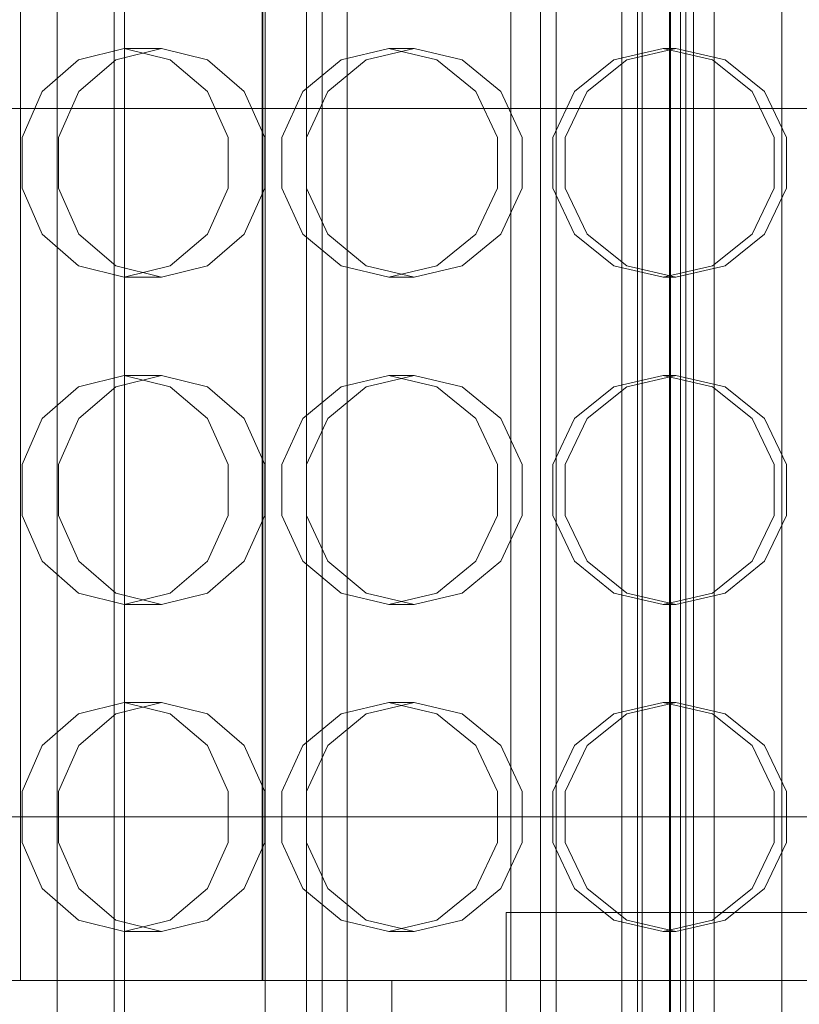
# Model space of a CAD drawing. Header units: millimetres. Extents: x -1970 to 61924, y -58230 to 6847.
# Tile 551 of 656: x 24281 to 24424, y -18164 to -17984. Entities that reach past the tile are written whole.
import ezdxf

# ---------------------------------------------------------------- set-up
doc = ezdxf.new("R2010")
doc.units = ezdxf.units.MM
for name, color, linetype, lineweight in [('superior_briquetadora', 7, 'Continuous', 0), ('superior_C02', 7, 'Continuous', 0), ('superior_C05', 7, 'Continuous', 0)]:
    doc.layers.add(name, color=color, linetype=linetype, lineweight=lineweight)

msp = doc.modelspace()

# ---------------------------------------------------------------- linework, layer by layer
at = {"layer": 'superior_briquetadora'}
for p, q in [((24280.942, -18160), (24280.942, -17800)), ((24325.317, -18160), (24325.317, -17800)), ((24325.417, -17800), (24325.417, -18160)), ((24370.942, -18160), (24370.942, -17800)), ((24299.96, -17989), (24291.582, -17991.08)), ((24298.43, -17991.08), (24306.848, -17989)), ((24306.848, -17989), (24299.96, -17989)), ((24299.96, -17989), (24308.419, -17991.08)), ((24315.266, -17991.08), (24306.848, -17989)), ((24348.546, -17989), (24339.771, -17991.08)), ((24344.403, -17991.08), (24353.204, -17989)), ((24353.204, -17989), (24348.546, -17989)), ((24348.546, -17989), (24357.375, -17991.08)), ((24362.006, -17991.08), (24353.204, -17989)), ((24398.869, -17989), (24389.848, -17991.08)), ((24392.184, -17991.08), (24401.218, -17989)), ((24401.218, -17989), (24398.869, -17989)), ((24398.869, -17989), (24407.917, -17991.08)), ((24410.252, -17991.08), (24401.218, -17989)), ((24291.582, -17991.08), (24284.923, -17996.906)), ((24291.68, -17996.907), (24298.43, -17991.08)), ((24308.419, -17991.08), (24315.26, -17996.906)), ((24322.017, -17996.907), (24315.266, -17991.08)), ((24339.771, -17991.08), (24332.776, -17996.906)), ((24337.345, -17996.907), (24344.403, -17991.08)), ((24357.375, -17991.08), (24364.494, -17996.906)), ((24369.063, -17996.907), (24362.006, -17991.08)), ((24389.848, -17991.08), (24382.636, -17996.906)), ((24384.94, -17996.907), (24392.184, -17991.08)), ((24407.917, -17991.08), (24415.191, -17996.906)), ((24417.496, -17996.907), (24410.252, -17991.08)), ((24284.923, -17996.906), (24281.25, -18005.326)), ((24287.933, -18005.327), (24291.68, -17996.907)), ((24315.26, -17996.906), (24319.079, -18005.326)), ((24325.763, -18005.327), (24322.017, -17996.907)), ((24332.776, -17996.906), (24328.908, -18005.326)), ((24333.429, -18005.327), (24337.345, -17996.907)), ((24364.494, -17996.906), (24368.46, -18005.326)), ((24372.98, -18005.327), (24369.063, -17996.907)), ((24382.636, -17996.906), (24378.64, -18005.326)), ((24380.92, -18005.327), (24384.94, -17996.907)), ((24415.191, -17996.906), (24419.237, -18005.326)), ((24421.516, -18005.327), (24417.496, -17996.907)), ((24281.25, -18005.326), (24281.25, -18014.674)), ((24287.933, -18014.673), (24287.933, -18005.327)), ((24319.079, -18005.326), (24319.079, -18014.674)), ((24325.763, -18014.673), (24325.763, -18005.327)), ((24328.908, -18005.326), (24328.908, -18014.674)), ((24333.429, -18014.673), (24333.429, -18005.327)), ((24368.46, -18005.326), (24368.46, -18014.674)), ((24372.98, -18014.673), (24372.98, -18005.327)), ((24378.64, -18005.326), (24378.64, -18014.674)), ((24380.92, -18014.673), (24380.92, -18005.327)), ((24419.237, -18005.326), (24419.237, -18014.674)), ((24421.516, -18014.673), (24421.516, -18005.327)), ((24281.25, -18014.674), (24284.923, -18023.094)), ((24291.68, -18023.093), (24287.933, -18014.673)), ((24319.079, -18014.674), (24315.26, -18023.094)), ((24322.017, -18023.093), (24325.763, -18014.673)), ((24328.908, -18014.674), (24332.776, -18023.094)), ((24337.345, -18023.093), (24333.429, -18014.673)), ((24368.46, -18014.674), (24364.494, -18023.094)), ((24369.063, -18023.093), (24372.98, -18014.673)), ((24378.64, -18014.674), (24382.636, -18023.094)), ((24384.94, -18023.093), (24380.92, -18014.673)), ((24419.237, -18014.674), (24415.191, -18023.094)), ((24417.496, -18023.093), (24421.516, -18014.673)), ((24284.923, -18023.094), (24291.582, -18028.92)), ((24298.43, -18028.92), (24291.68, -18023.093)), ((24315.26, -18023.094), (24308.419, -18028.92)), ((24315.266, -18028.92), (24322.017, -18023.093)), ((24332.776, -18023.094), (24339.771, -18028.92)), ((24344.403, -18028.92), (24337.345, -18023.093)), ((24364.494, -18023.094), (24357.375, -18028.92)), ((24357.375, -18028.92), (24364.493, -18023.094)), ((24362.006, -18028.92), (24369.063, -18023.093)), ((24382.636, -18023.094), (24389.848, -18028.92)), ((24392.184, -18028.92), (24384.94, -18023.093)), ((24415.191, -18023.094), (24407.917, -18028.92)), ((24410.252, -18028.92), (24417.496, -18023.093)), ((24291.582, -18028.92), (24299.96, -18031)), ((24306.848, -18031), (24298.43, -18028.92)), ((24308.419, -18028.92), (24299.96, -18031)), ((24306.848, -18031), (24315.266, -18028.92)), ((24339.771, -18028.92), (24348.546, -18031)), ((24353.204, -18031), (24344.403, -18028.92)), ((24357.375, -18028.92), (24348.546, -18031)), ((24348.546, -18031), (24357.375, -18028.92)), ((24353.204, -18031), (24362.006, -18028.92)), ((24389.848, -18028.92), (24398.869, -18031)), ((24401.218, -18031), (24392.184, -18028.92)), ((24407.917, -18028.92), (24398.869, -18031)), ((24401.218, -18031), (24410.252, -18028.92)), ((24306.848, -18031), (24299.96, -18031)), ((24353.204, -18031), (24348.546, -18031)), ((24401.218, -18031), (24398.869, -18031)), ((24299.96, -18049), (24291.582, -18051.08)), ((24298.43, -18051.08), (24306.848, -18049)), ((24306.848, -18049), (24299.96, -18049)), ((24299.96, -18049), (24308.419, -18051.08)), ((24315.266, -18051.08), (24306.848, -18049)), ((24348.546, -18049), (24339.771, -18051.08)), ((24344.403, -18051.08), (24353.204, -18049)), ((24353.204, -18049), (24348.546, -18049)), ((24348.546, -18049), (24357.375, -18051.08)), ((24362.006, -18051.08), (24353.204, -18049)), ((24398.869, -18049), (24389.848, -18051.08)), ((24392.184, -18051.08), (24401.218, -18049)), ((24401.218, -18049), (24398.869, -18049)), ((24398.869, -18049), (24407.917, -18051.08)), ((24410.252, -18051.08), (24401.218, -18049)), ((24291.582, -18051.08), (24284.923, -18056.906)), ((24291.68, -18056.907), (24298.43, -18051.08)), ((24308.419, -18051.08), (24315.26, -18056.906)), ((24322.017, -18056.907), (24315.266, -18051.08)), ((24339.771, -18051.08), (24332.776, -18056.906)), ((24337.345, -18056.907), (24344.403, -18051.08)), ((24357.375, -18051.08), (24364.494, -18056.906)), ((24369.063, -18056.907), (24362.006, -18051.08)), ((24389.848, -18051.08), (24382.636, -18056.906)), ((24384.94, -18056.907), (24392.184, -18051.08)), ((24407.917, -18051.08), (24415.191, -18056.906)), ((24417.496, -18056.907), (24410.252, -18051.08)), ((24284.923, -18056.906), (24281.25, -18065.326)), ((24287.933, -18065.327), (24291.68, -18056.907)), ((24315.26, -18056.906), (24319.079, -18065.326)), ((24325.763, -18065.327), (24322.017, -18056.907)), ((24332.776, -18056.906), (24328.908, -18065.326)), ((24333.429, -18065.327), (24337.345, -18056.907)), ((24364.494, -18056.906), (24368.46, -18065.326)), ((24372.98, -18065.327), (24369.063, -18056.907)), ((24382.636, -18056.906), (24378.64, -18065.326)), ((24380.92, -18065.327), (24384.94, -18056.907)), ((24415.191, -18056.906), (24419.237, -18065.326)), ((24421.516, -18065.327), (24417.496, -18056.907)), ((24281.25, -18065.326), (24281.25, -18074.674)), ((24287.933, -18074.673), (24287.933, -18065.327)), ((24319.079, -18065.326), (24319.079, -18074.674)), ((24325.763, -18074.673), (24325.763, -18065.327)), ((24328.908, -18065.326), (24328.908, -18074.674)), ((24333.429, -18074.673), (24333.429, -18065.327)), ((24368.46, -18065.326), (24368.46, -18074.674)), ((24372.98, -18074.673), (24372.98, -18065.327)), ((24378.64, -18065.326), (24378.64, -18074.674)), ((24380.92, -18074.673), (24380.92, -18065.327)), ((24419.237, -18065.326), (24419.237, -18074.674)), ((24421.516, -18074.673), (24421.516, -18065.327)), ((24281.25, -18074.674), (24284.923, -18083.094)), ((24291.68, -18083.093), (24287.933, -18074.673)), ((24319.079, -18074.674), (24315.26, -18083.094)), ((24322.017, -18083.093), (24325.763, -18074.673)), ((24328.908, -18074.674), (24332.776, -18083.094)), ((24337.345, -18083.093), (24333.429, -18074.673)), ((24368.46, -18074.674), (24364.494, -18083.094)), ((24369.063, -18083.093), (24372.98, -18074.673)), ((24378.64, -18074.674), (24382.636, -18083.094)), ((24384.94, -18083.093), (24380.92, -18074.673)), ((24419.237, -18074.674), (24415.191, -18083.094)), ((24417.496, -18083.093), (24421.516, -18074.673)), ((24284.923, -18083.094), (24291.582, -18088.92)), ((24298.43, -18088.92), (24291.68, -18083.093)), ((24315.26, -18083.094), (24308.419, -18088.92)), ((24315.266, -18088.92), (24322.017, -18083.093)), ((24332.776, -18083.094), (24339.771, -18088.92)), ((24344.403, -18088.92), (24337.345, -18083.093)), ((24364.494, -18083.094), (24357.375, -18088.92)), ((24357.375, -18088.92), (24364.493, -18083.094)), ((24362.006, -18088.92), (24369.063, -18083.093)), ((24382.636, -18083.094), (24389.848, -18088.92)), ((24392.184, -18088.92), (24384.94, -18083.093)), ((24415.191, -18083.094), (24407.917, -18088.92)), ((24410.252, -18088.92), (24417.496, -18083.093)), ((24291.582, -18088.92), (24299.96, -18091)), ((24306.848, -18091), (24298.43, -18088.92)), ((24308.419, -18088.92), (24299.96, -18091)), ((24306.848, -18091), (24315.266, -18088.92)), ((24339.771, -18088.92), (24348.546, -18091)), ((24353.204, -18091), (24344.403, -18088.92)), ((24357.375, -18088.92), (24348.546, -18091)), ((24348.546, -18091), (24357.375, -18088.92)), ((24353.204, -18091), (24362.006, -18088.92)), ((24389.848, -18088.92), (24398.869, -18091)), ((24401.218, -18091), (24392.184, -18088.92)), ((24407.917, -18088.92), (24398.869, -18091)), ((24401.218, -18091), (24410.252, -18088.92)), ((24306.848, -18091), (24299.96, -18091)), ((24353.204, -18091), (24348.546, -18091)), ((24401.218, -18091), (24398.869, -18091)), ((24299.96, -18109), (24291.582, -18111.08)), ((24298.43, -18111.08), (24306.848, -18109)), ((24306.848, -18109), (24299.96, -18109)), ((24299.96, -18109), (24308.419, -18111.08)), ((24315.266, -18111.08), (24306.848, -18109)), ((24348.546, -18109), (24339.771, -18111.08)), ((24344.403, -18111.08), (24353.204, -18109)), ((24353.204, -18109), (24348.546, -18109)), ((24348.546, -18109), (24357.375, -18111.08)), ((24362.006, -18111.08), (24353.204, -18109)), ((24398.869, -18109), (24389.848, -18111.08)), ((24392.184, -18111.08), (24401.218, -18109)), ((24401.218, -18109), (24398.869, -18109)), ((24398.869, -18109), (24407.917, -18111.08)), ((24410.252, -18111.08), (24401.218, -18109)), ((24291.582, -18111.08), (24284.923, -18116.906)), ((24291.68, -18116.907), (24298.43, -18111.08)), ((24308.419, -18111.08), (24315.26, -18116.906)), ((24322.017, -18116.907), (24315.266, -18111.08)), ((24339.771, -18111.08), (24332.776, -18116.906)), ((24337.345, -18116.907), (24344.403, -18111.08)), ((24357.375, -18111.08), (24364.494, -18116.906)), ((24369.063, -18116.907), (24362.006, -18111.08)), ((24389.848, -18111.08), (24382.636, -18116.906)), ((24384.94, -18116.907), (24392.184, -18111.08)), ((24407.917, -18111.08), (24415.191, -18116.906)), ((24417.496, -18116.907), (24410.252, -18111.08)), ((24284.923, -18116.906), (24281.25, -18125.326)), ((24287.933, -18125.327), (24291.68, -18116.907)), ((24315.26, -18116.906), (24319.079, -18125.326)), ((24325.763, -18125.327), (24322.017, -18116.907)), ((24332.776, -18116.906), (24328.908, -18125.326)), ((24333.429, -18125.327), (24337.345, -18116.907)), ((24364.494, -18116.906), (24368.46, -18125.326)), ((24372.98, -18125.327), (24369.063, -18116.907)), ((24382.636, -18116.906), (24378.64, -18125.326)), ((24380.92, -18125.327), (24384.94, -18116.907)), ((24415.191, -18116.906), (24419.237, -18125.326)), ((24421.516, -18125.327), (24417.496, -18116.907)), ((24281.25, -18125.326), (24281.25, -18134.674)), ((24287.933, -18134.673), (24287.933, -18125.327)), ((24319.079, -18125.326), (24319.079, -18134.674)), ((24325.763, -18134.673), (24325.763, -18125.327)), ((24328.908, -18125.326), (24328.908, -18134.674)), ((24333.429, -18134.673), (24333.429, -18125.327)), ((24368.46, -18125.326), (24368.46, -18134.674)), ((24372.98, -18134.673), (24372.98, -18125.327)), ((24378.64, -18125.326), (24378.64, -18134.674)), ((24380.92, -18134.673), (24380.92, -18125.327)), ((24419.237, -18125.326), (24419.237, -18134.674)), ((24421.516, -18134.673), (24421.516, -18125.327)), ((24281.25, -18134.674), (24284.923, -18143.094)), ((24291.68, -18143.093), (24287.933, -18134.673)), ((24319.079, -18134.674), (24315.26, -18143.094)), ((24322.017, -18143.093), (24325.763, -18134.673)), ((24328.908, -18134.674), (24332.776, -18143.094)), ((24337.345, -18143.093), (24333.429, -18134.673)), ((24368.46, -18134.674), (24364.494, -18143.094)), ((24369.063, -18143.093), (24372.98, -18134.673)), ((24378.64, -18134.674), (24382.636, -18143.094)), ((24384.94, -18143.093), (24380.92, -18134.673)), ((24419.237, -18134.674), (24415.191, -18143.094)), ((24417.496, -18143.093), (24421.516, -18134.673)), ((24284.923, -18143.094), (24291.582, -18148.92)), ((24298.43, -18148.92), (24291.68, -18143.093)), ((24315.26, -18143.094), (24308.419, -18148.92)), ((24315.266, -18148.92), (24322.017, -18143.093)), ((24332.776, -18143.094), (24339.771, -18148.92)), ((24344.403, -18148.92), (24337.345, -18143.093)), ((24364.494, -18143.094), (24357.375, -18148.92)), ((24357.375, -18148.92), (24364.493, -18143.094)), ((24362.006, -18148.92), (24369.063, -18143.093)), ((24382.636, -18143.094), (24389.848, -18148.92)), ((24392.184, -18148.92), (24384.94, -18143.093)), ((24415.191, -18143.094), (24407.917, -18148.92)), ((24410.252, -18148.92), (24417.496, -18143.093)), ((24291.582, -18148.92), (24299.96, -18151)), ((24306.848, -18151), (24298.43, -18148.92)), ((24308.419, -18148.92), (24299.96, -18151)), ((24306.848, -18151), (24315.266, -18148.92)), ((24339.771, -18148.92), (24348.546, -18151)), ((24353.204, -18151), (24344.403, -18148.92)), ((24357.375, -18148.92), (24348.546, -18151)), ((24348.546, -18151), (24357.375, -18148.92)), ((24353.204, -18151), (24362.006, -18148.92)), ((24389.848, -18148.92), (24398.869, -18151)), ((24401.218, -18151), (24392.184, -18148.92)), ((24407.917, -18148.92), (24398.869, -18151)), ((24401.218, -18151), (24410.252, -18148.92)), ((24306.848, -18151), (24299.96, -18151)), ((24353.204, -18151), (24348.546, -18151)), ((24401.218, -18151), (24398.869, -18151)), ((24277.323, -18160), (24295.381, -18160)), ((24284.368, -18160), (24280.942, -18160)), ((24294.123, -18160), (24284.368, -18160)), ((24308.722, -18160), (24294.123, -18160)), ((24295.381, -18160), (24313.837, -18160)), ((24325.942, -18160), (24308.722, -18160)), ((24313.837, -18160), (24332.642, -18160)), ((24326.853, -18160), (24325.317, -18160)), ((24325.317, -18160), (24326.845, -18160)), ((24325.417, -18160), (24326.945, -18160)), ((24343.163, -18160), (24325.942, -18160)), ((24326.845, -18160), (24331.39, -18160)), ((24331.423, -18160), (24326.853, -18160)), ((24326.945, -18160), (24331.49, -18160)), ((24331.518, -18160), (24326.952, -18160)), ((24331.39, -18160), (24338.84, -18160)), ((24338.914, -18160), (24331.423, -18160)), ((24331.49, -18160), (24338.942, -18160)), ((24339.004, -18160), (24331.518, -18160)), ((24332.642, -18160), (24351.749, -18160)), ((24338.84, -18160), (24349.015, -18160)), ((24349.143, -18160), (24338.914, -18160)), ((24338.942, -18160), (24349.118, -18160)), ((24349.224, -18160), (24339.004, -18160)), ((24357.762, -18160), (24343.163, -18160)), ((24349.015, -18160), (24361.663, -18160)), ((24351.008, -18160), (24349.067, -18160)), ((24349.067, -18160), (24349.067, -18396)), ((24349.118, -18160), (24361.767, -18160)), ((24361.856, -18160), (24349.143, -18160)), ((24361.927, -18160), (24349.224, -18160)), ((24356.756, -18160), (24351.008, -18160)), ((24351.749, -18160), (24371.108, -18160)), ((24366.089, -18160), (24356.756, -18160)), ((24367.517, -18160), (24357.762, -18160)), ((24361.663, -18160), (24376.477, -18160)), ((24361.767, -18160), (24376.581, -18160)), ((24376.741, -18160), (24361.856, -18160)), ((24376.8, -18160), (24361.927, -18160)), ((24378.65, -18160), (24366.089, -18160)), ((24370.942, -18160), (24367.517, -18160)), ((24371.108, -18160), (24390.67, -18160)), ((24376.477, -18160), (24393.092, -18160)), ((24376.581, -18160), (24393.197, -18160)), ((24393.432, -18160), (24376.741, -18160)), ((24393.478, -18160), (24376.8, -18160)), ((24393.955, -18160), (24378.65, -18160)), ((24390.67, -18160), (24410.384, -18160)), ((24393.092, -18160), (24411.103, -18160)), ((24393.197, -18160), (24411.206, -18160)), ((24411.518, -18160), (24393.432, -18160)), ((24411.549, -18160), (24393.478, -18160)), ((24411.416, -18160), (24393.955, -18160)), ((24410.384, -18160), (24430.2, -18160)), ((24411.103, -18160), (24430.067, -18160)), ((24411.206, -18160), (24430.167, -18160)), ((24430.363, -18160), (24411.416, -18160)), ((24430.552, -18160), (24411.518, -18160)), ((24430.568, -18160), (24411.549, -18160))]:
    msp.add_line(p, q, dxfattribs=at)
at = {"layer": 'superior_C02'}
for p, q in [((24287.683, -17550), (24287.683, -18450)), ((24298.114, -18450), (24298.114, -17550)), ((24325.865, -18450), (24325.865, -17550)), ((24336.296, -17550), (24336.296, -18450)), ((24394.146, -18310), (24394.146, -17690)), ((24395.04, -17690), (24395.04, -18310)), ((24376.38, -17693), (24376.38, -18307)), ((24379.243, -18307), (24379.243, -17693)), ((24391.282, -18307), (24391.282, -17693)), ((24394.146, -17693), (24394.146, -18307)), ((24333.453, -17700), (24333.453, -18300)), ((24340.905, -18300), (24340.905, -17700)), ((24400.218, -17700), (24400.218, -18300)), ((24404.443, -17700), (24404.443, -18300)), ((24408.249, -17700), (24408.249, -18300)), ((24420.637, -17700), (24420.637, -18300)), ((23851.323, -18000), (24524.933, -18000)), ((24526.711, -18000), (23853.102, -18000)), ((23851.323, -18130), (24524.933, -18130)), ((24526.711, -18130), (23853.102, -18130))]:
    msp.add_line(p, q, dxfattribs=at)
at = {"layer": 'superior_C05'}
for p, q in [((24300.067, -18205), (24300.067, -17755)), ((24400.067, -18185), (24400.067, -17775)), ((24402.067, -18185), (24402.067, -17775)), ((24400.067, -18177.5), (24400.067, -17782.5)), ((24403.067, -18177.5), (24403.067, -17782.5)), ((24370.067, -18247.5), (24370.067, -18147.5)), ((24370.067, -18147.5), (24470.067, -18147.5))]:
    msp.add_line(p, q, dxfattribs=at)

doc.saveas('drawing.dxf')
